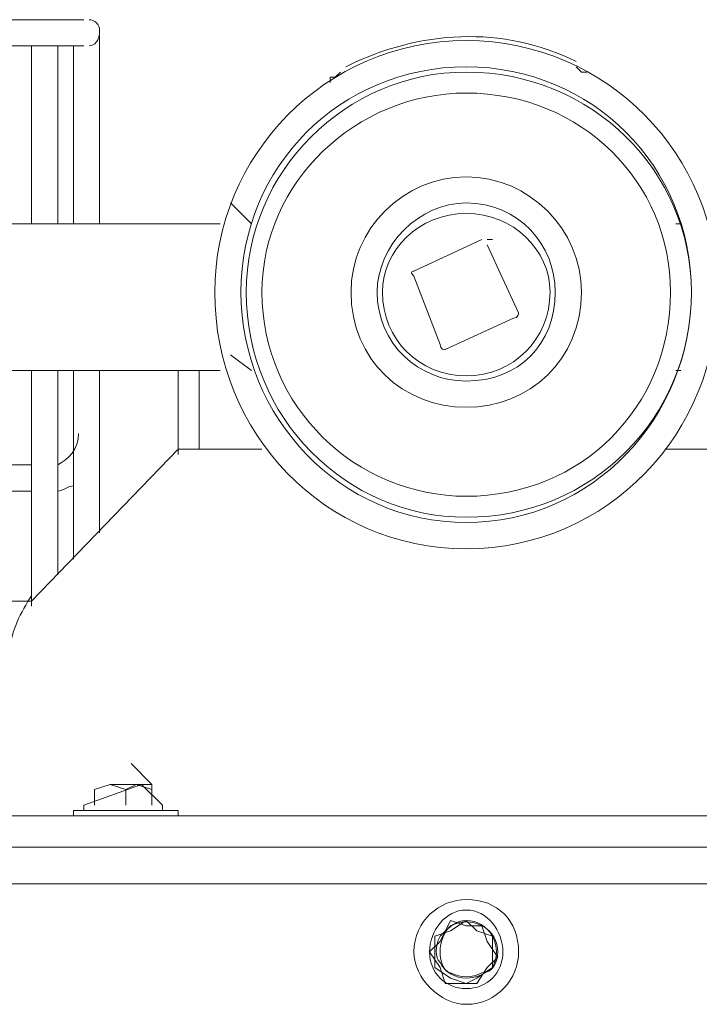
# Model space of a CAD drawing. Header units: millimetres. Extents: x -300186 to 535068, y -28581 to 763298.
# Tile 271 of 405: x 13012 to 13165, y 191775 to 191997. Entities that reach past the tile are written whole.
import ezdxf

# ---------------------------------------------------------------- set-up
doc = ezdxf.new("R2010")
doc.units = ezdxf.units.MM
doc.header["$LTSCALE"] = 10
doc.layers.add('koty', color=6, linetype='Continuous', lineweight=9)
doc.layers.add('NS_tenka', color=252, linetype='Continuous', lineweight=18)
doc.layers.add('popisky', color=6, linetype='Continuous')

# ---------------------------------------------------------------- blocks, each defined once
blk = doc.blocks.new('A$C12ac11e3')
at = {"layer": 'NS_tenka'}
for p, q in [((-538.69, 5595.35), (-678.92, 5595.35)), ((-529.26, 5595.35), (-538.69, 5595.35)), ((-525.72, 5582.39), (-525.72, 5591.82)), ((-525.72, 5591.82), (-525.72, 5591.82)), ((-678.92, 5589.46), (-538.69, 5589.46)), ((-541.04, 5589.46), (-541.04, 5582.39)), ((-538.69, 5589.46), (-529.26, 5589.46)), ((-538.69, 5589.46), (-538.69, 5589.46)), ((-535.15, 5582.39), (-535.15, 5589.46)), ((-535.15, 5589.46), (-535.15, 5589.46)), ((-531.62, 5589.46), (-531.62, 5582.39)), ((-529.26, 5589.46), (-529.26, 5589.46)), ((-472.69, 5582.39), (-471.52, 5583.57)), ((-418.49, 5584.75), (-417.31, 5583.57)), ((-417.31, 5583.57), (-416.13, 5583.57)), ((-541.04, 5582.39), (-541.04, 5582.39)), ((-541.04, 5582.39), (-541.04, 5549.39)), ((-535.15, 5549.39), (-535.15, 5582.39)), ((-535.15, 5582.39), (-535.15, 5582.39)), ((-531.62, 5582.39), (-531.62, 5582.39)), ((-531.62, 5582.39), (-531.62, 5549.39)), ((-525.72, 5549.39), (-525.72, 5582.39)), ((-525.72, 5582.39), (-525.72, 5582.39)), ((-473.87, 5581.21), (-473.87, 5582.39)), ((-473.87, 5582.39), (-472.69, 5582.39)), ((-491.55, 5549.39), (-496.26, 5554.11)), ((-496.26, 5554.11), (-496.26, 5554.11)), ((-498.62, 5549.39), (-608.21, 5549.39)), ((-541.04, 5549.39), (-541.04, 5549.39)), ((-531.62, 5549.39), (-531.62, 5549.39)), ((-491.55, 5549.39), (-491.55, 5549.39)), ((-491.55, 5549.39), (-491.55, 5549.39)), ((-394.92, 5549.39), (-396.1, 5549.39)), ((-396.1, 5549.39), (-396.1, 5549.39)), ((-396.1, 5549.39), (-396.1, 5549.39)), ((-396.1, 5549.39), (-396.1, 5549.39)), ((-455.02, 5538.79), (-439.7, 5545.86)), ((-439.7, 5545.86), (-439.7, 5545.86)), ((-438.52, 5544.68), (-431.45, 5529.36)), ((-449.13, 5522.29), (-455.02, 5537.61)), ((-455.02, 5537.61), (-455.02, 5537.61)), ((-432.63, 5528.18), (-447.95, 5521.11)), ((-431.45, 5529.36), (-431.45, 5529.36)), ((-447.95, 5521.11), (-447.95, 5521.11)), ((-491.55, 5516.4), (-496.26, 5519.93)), ((-496.26, 5519.93), (-496.26, 5519.93)), ((-608.21, 5516.4), (-498.62, 5516.4)), ((-541.04, 5516.4), (-541.04, 5463.37)), ((-535.15, 5470.44), (-535.15, 5516.4)), ((-535.15, 5516.4), (-535.15, 5516.4)), ((-531.62, 5516.4), (-531.62, 5473.97)), ((-525.72, 5479.87), (-525.72, 5516.4)), ((-525.72, 5516.4), (-525.72, 5516.4)), ((-508.05, 5516.4), (-508.05, 5497.54)), ((-503.33, 5498.72), (-503.33, 5516.4)), ((-503.33, 5516.4), (-503.33, 5516.4)), ((-498.62, 5516.4), (-498.62, 5516.4)), ((-491.55, 5516.4), (-491.55, 5516.4)), ((-491.55, 5516.4), (-491.55, 5516.4)), ((-396.1, 5516.4), (-394.92, 5516.4)), ((-396.1, 5516.4), (-396.1, 5516.4)), ((-396.1, 5516.4), (-396.1, 5516.4)), ((-394.92, 5516.4), (-394.92, 5516.4)), ((-541.04, 5464.55), (-508.05, 5498.72)), ((-508.05, 5498.72), (-489.19, 5498.72)), ((-508.05, 5498.72), (-508.05, 5498.72)), ((-508.05, 5497.54), (-508.05, 5497.54)), ((-489.19, 5498.72), (-489.19, 5498.72)), ((-398.45, 5498.72), (-379.6, 5498.72)), ((-541.04, 5495.19), (-558.72, 5495.19)), ((-558.72, 5489.29), (-541.04, 5489.29)), ((-541.04, 5489.29), (-541.04, 5489.29)), ((-531.62, 5473.97), (-531.62, 5473.97)), ((-541.04, 5464.55), (-558.72, 5464.55)), ((-541.04, 5463.37), (-541.04, 5463.37)), ((-513.94, 5423.3), (-518.65, 5428.02)), ((-518.65, 5428.02), (-518.65, 5428.02)), ((-513.94, 5423.3), (-518.65, 5428.02)), ((-518.65, 5428.02), (-518.65, 5428.02)), ((-516.3, 5423.3), (-529.26, 5418.59)), ((-523.37, 5423.3), (-526.9, 5422.12)), ((-526.9, 5422.12), (-526.9, 5418.59)), ((-519.83, 5422.12), (-523.37, 5423.3)), ((-523.37, 5423.3), (-517.47, 5423.3)), ((-517.47, 5423.3), (-519.83, 5422.12)), ((-519.83, 5422.12), (-519.83, 5418.59)), ((-517.47, 5423.3), (-513.94, 5422.12)), ((-513.94, 5423.3), (-517.47, 5423.3)), ((-511.58, 5418.59), (-516.3, 5423.3)), ((-513.94, 5422.12), (-513.94, 5423.3)), ((-513.94, 5422.12), (-513.94, 5418.59)), ((-513.94, 5422.12), (-513.94, 5418.59)), ((-531.62, 5417.41), (-531.62, 5416.23)), ((-508.05, 5417.41), (-531.62, 5417.41)), ((-531.62, 5417.41), (-531.62, 5417.41)), ((-529.26, 5418.59), (-529.26, 5417.41)), ((-529.26, 5417.41), (-529.26, 5417.41)), ((-513.94, 5418.59), (-513.94, 5418.59)), ((-511.58, 5417.41), (-511.58, 5418.59)), ((-511.58, 5418.59), (-511.58, 5418.59)), ((-508.05, 5416.23), (-508.05, 5417.41)), ((-508.05, 5417.41), (-508.05, 5417.41)), ((-545.76, 5416.23), (-538.69, 5416.23)), ((-538.69, 5416.23), (-348.96, 5416.23)), ((-531.62, 5416.23), (-531.62, 5416.23)), ((-941.71, 5409.16), (54.06, 5409.16)), ((46.99, 5400.91), (-934.64, 5400.91)), ((-446.77, 5392.66), (-449.13, 5387.95)), ((-443.23, 5391.48), (-446.77, 5392.66)), ((-443.23, 5392.66), (-446.77, 5390.31)), ((-440.88, 5390.31), (-443.23, 5392.66)), ((-446.77, 5390.31), (-450.3, 5389.13)), ((-439.7, 5391.48), (-443.23, 5391.48)), ((-437.34, 5389.13), (-440.88, 5390.31)), ((-438.52, 5387.95), (-439.7, 5391.48)), ((-450.3, 5389.13), (-450.3, 5385.59)), ((-437.34, 5385.59), (-437.34, 5389.13)), ((-449.13, 5387.95), (-451.48, 5385.59)), ((-436.16, 5384.41), (-438.52, 5387.95)), ((-451.48, 5385.59), (-451.48, 5385.59)), ((-451.48, 5385.59), (-449.13, 5382.06)), ((-450.3, 5385.59), (-450.3, 5382.06)), ((-438.52, 5382.06), (-436.16, 5384.41)), ((-437.34, 5382.06), (-437.34, 5385.59)), ((-450.3, 5382.06), (-446.77, 5379.7)), ((-449.13, 5382.06), (-449.13, 5382.06)), ((-449.13, 5382.06), (-447.95, 5378.52)), ((-440.88, 5378.52), (-438.52, 5382.06)), ((-440.88, 5379.7), (-437.34, 5382.06)), ((-446.77, 5379.7), (-443.23, 5378.52)), ((-443.23, 5378.52), (-440.88, 5379.7)), ((-447.95, 5378.52), (-444.41, 5378.52)), ((-444.41, 5378.52), (-440.88, 5378.52))]:
    blk.add_line(p, q, dxfattribs=at)
for points in [[(-525.72, 5593), (-525.72, 5594.17), (-526.9, 5595.35), (-528.08, 5595.35)], [(-418.49, 5585.92), (-434.98, 5594.17), (-453.84, 5593), (-470.34, 5584.75)], [(-528.08, 5589.46), (-526.9, 5589.46), (-525.72, 5590.64), (-525.72, 5593)], [(-437.34, 5545.86), (-437.34, 5545.86), (-438.52, 5545.86), (-438.52, 5545.86)], [(-455.02, 5538.79), (-455.02, 5538.79), (-456.2, 5538.79), (-455.02, 5537.61)], [(-432.63, 5528.18), (-431.45, 5528.18), (-431.45, 5529.36), (-431.45, 5529.36)], [(-449.13, 5522.29), (-449.13, 5521.11), (-447.95, 5521.11), (-447.95, 5521.11)], [(-535.15, 5495.19), (-532.79, 5496.36), (-530.44, 5498.72), (-530.44, 5502.26)], [(-535.15, 5489.29), (-533.97, 5489.29), (-532.79, 5490.47), (-531.62, 5490.47)], [(-541.04, 5465.72), (-543.4, 5462.19), (-545.76, 5457.48), (-545.76, 5453.94)], [(-443.23, 5392.66), (-445.59, 5392.66), (-446.77, 5391.48), (-449.13, 5389.13)], [(-439.7, 5391.48), (-442.05, 5392.66), (-444.41, 5392.66), (-446.77, 5391.48)], [(-437.34, 5389.13), (-438.52, 5391.48), (-440.88, 5392.66), (-443.23, 5392.66)], [(-446.77, 5391.48), (-447.95, 5390.31), (-449.13, 5387.95), (-449.13, 5385.59)], [(-436.16, 5385.59), (-436.16, 5387.95), (-437.34, 5390.31), (-439.7, 5391.48)], [(-449.13, 5389.13), (-450.3, 5386.77), (-450.3, 5384.41), (-449.13, 5383.23)], [(-437.34, 5382.06), (-436.16, 5384.41), (-436.16, 5386.77), (-437.34, 5389.13)], [(-449.13, 5385.59), (-449.13, 5383.23), (-447.95, 5380.88), (-446.77, 5380.88)], [(-439.7, 5380.88), (-437.34, 5380.88), (-436.16, 5383.23), (-436.16, 5385.59)], [(-449.13, 5383.23), (-447.95, 5380.88), (-445.59, 5379.7), (-443.23, 5379.7)], [(-443.23, 5379.7), (-440.88, 5379.7), (-438.52, 5380.88), (-437.34, 5382.06)], [(-446.77, 5380.88), (-444.41, 5379.7), (-442.05, 5379.7), (-439.7, 5380.88)]]:
    blk.add_open_spline(points, degree=3, dxfattribs=at)
for points in [[(-386.67, 5534.07), (-386.67, 5564.71), (-411.42, 5590.64), (-443.23, 5590.64), (-443.23, 5590.64), (-475.05, 5590.64), (-499.8, 5564.71), (-499.8, 5534.07), (-499.8, 5534.07), (-499.8, 5502.26), (-475.05, 5476.33), (-443.23, 5476.33), (-443.23, 5476.33), (-411.42, 5476.33), (-386.67, 5502.26), (-386.67, 5534.07)], [(-392.56, 5534.07), (-392.56, 5562.36), (-414.95, 5584.75), (-443.23, 5584.75), (-443.23, 5584.75), (-471.52, 5584.75), (-493.91, 5562.36), (-493.91, 5534.07), (-493.91, 5534.07), (-493.91, 5505.79), (-471.52, 5482.22), (-443.23, 5482.22), (-443.23, 5482.22), (-414.95, 5482.22), (-392.56, 5505.79), (-392.56, 5534.07)], [(-392.56, 5534.07), (-392.56, 5561.18), (-414.95, 5583.57), (-443.23, 5583.57), (-443.23, 5583.57), (-470.34, 5583.57), (-492.73, 5561.18), (-492.73, 5534.07), (-492.73, 5534.07), (-492.73, 5505.79), (-470.34, 5483.4), (-443.23, 5483.4), (-443.23, 5483.4), (-414.95, 5483.4), (-392.56, 5505.79), (-392.56, 5534.07)], [(-397.27, 5534.07), (-397.27, 5558.82), (-417.31, 5578.85), (-443.23, 5578.85), (-443.23, 5578.85), (-467.98, 5578.85), (-489.19, 5558.82), (-489.19, 5534.07), (-489.19, 5534.07), (-489.19, 5508.15), (-467.98, 5488.12), (-443.23, 5488.12), (-443.23, 5488.12), (-417.31, 5488.12), (-397.27, 5508.15), (-397.27, 5534.07)], [(-417.31, 5534.07), (-417.31, 5548.22), (-429.09, 5560), (-443.23, 5560), (-443.23, 5560), (-457.37, 5560), (-469.16, 5548.22), (-469.16, 5534.07), (-469.16, 5534.07), (-469.16, 5518.75), (-457.37, 5508.15), (-443.23, 5508.15), (-443.23, 5508.15), (-429.09, 5508.15), (-417.31, 5518.75), (-417.31, 5534.07)], [(-423.2, 5534.07), (-423.2, 5544.68), (-431.45, 5554.11), (-443.23, 5554.11), (-443.23, 5554.11), (-453.84, 5554.11), (-463.27, 5544.68), (-463.27, 5534.07), (-463.27, 5534.07), (-463.27, 5522.29), (-453.84, 5514.04), (-443.23, 5514.04), (-443.23, 5514.04), (-431.45, 5514.04), (-423.2, 5522.29), (-423.2, 5534.07)], [(-424.38, 5534.07), (-424.38, 5543.5), (-432.63, 5551.75), (-443.23, 5551.75), (-443.23, 5551.75), (-453.84, 5551.75), (-462.09, 5543.5), (-462.09, 5534.07), (-462.09, 5534.07), (-462.09, 5523.47), (-453.84, 5515.22), (-443.23, 5515.22), (-443.23, 5515.22), (-432.63, 5515.22), (-424.38, 5523.47), (-424.38, 5534.07)], [(-431.45, 5385.59), (-431.45, 5392.66), (-436.16, 5397.38), (-443.23, 5397.38), (-443.23, 5397.38), (-449.13, 5397.38), (-455.02, 5392.66), (-455.02, 5385.59), (-455.02, 5385.59), (-455.02, 5379.7), (-449.13, 5373.81), (-443.23, 5373.81), (-443.23, 5373.81), (-436.16, 5373.81), (-431.45, 5379.7), (-431.45, 5385.59)], [(-434.98, 5385.59), (-434.98, 5390.31), (-438.52, 5395.02), (-443.23, 5395.02), (-443.23, 5395.02), (-447.95, 5395.02), (-451.48, 5390.31), (-451.48, 5385.59), (-451.48, 5385.59), (-451.48, 5380.88), (-447.95, 5377.34), (-443.23, 5377.34), (-443.23, 5377.34), (-438.52, 5377.34), (-434.98, 5380.88), (-434.98, 5385.59)]]:
    blk.add_open_spline(points, degree=3, knots=[0, 0, 0, 0, 0.0625, 0.0625, 0.0625, 0.062501, 0.125, 0.125, 0.125, 0.125001, 0.1875, 0.1875, 0.1875, 0.187501, 1, 1, 1, 1], dxfattribs=at)
blk = doc.blocks.new('podklad')
at = {"layer": 'koty', "color": 252}
blk.add_blockref('A$C12ac11e3', (138541.33, 448055.96), dxfattribs=at)

msp = doc.modelspace()

# ---------------------------------------------------------------- block references
at = {"layer": 'popisky', "lineweight": -3}
msp.add_blockref('podklad', (-124985.783, -261654.613), dxfattribs=at)

doc.saveas('drawing.dxf')
